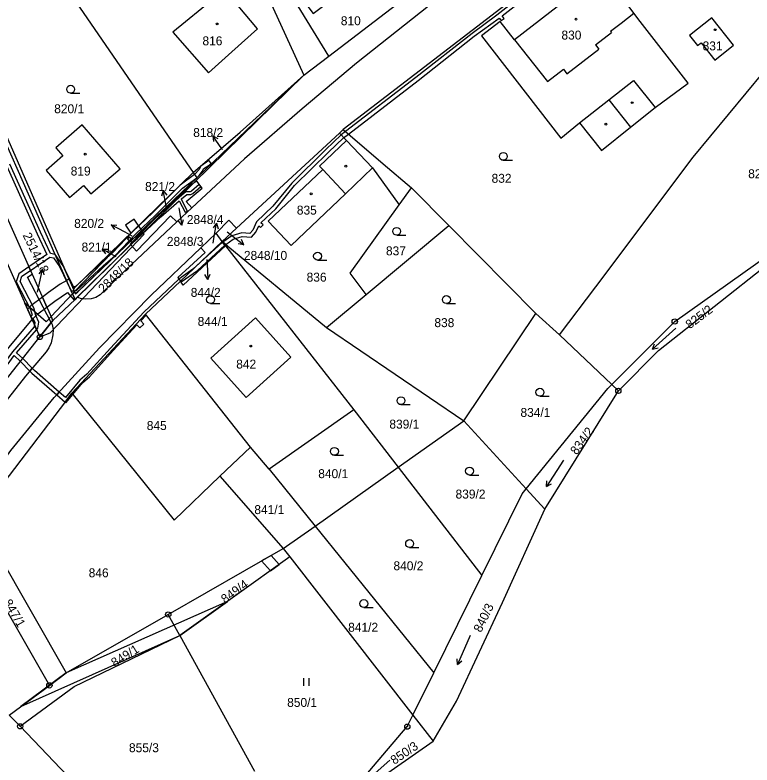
# Model space of a CAD drawing. Extents: x -562167 to -556918, y -1077891 to -1070763.
# Drawn here: x -558753 to -558612.9, y -1074376.3 to -1074233.7 of the extents above; entities that cross this region are included whole.
import ezdxf

# ---------------------------------------------------------------- set-up
doc = ezdxf.new("R2010")
doc.units = 0
for name, color, linetype in [('Hranice parcel', 7, 'Continuous'), ('Parcelní čísla', 7, 'Continuous'), ('Pop  PČ popisy', 7, 'Continuous'), ('Vnitřní kresba', 7, 'Continuous'), ('Věcná břemena k části', 7, 'Continuous'), ('Značky bodu BP', 7, 'Continuous'), ('Značky budov', 7, 'Continuous'), ('Značky kultur', 7, 'Continuous')]:
    doc.layers.add(name, color=color, linetype=linetype)

msp = doc.modelspace()

# ---------------------------------------------------------------- linework, layer by layer
at = {"layer": 'Hranice parcel'}
for p, q in [((-558626.5, -1074206.22), (-558690.64, -1074255.5)), ((-558744.24, -1074227.18), (-558719.15, -1074263.68)), ((-558693.4, -1074241.52), (-558679.39, -1074230.8)), ((-558741.94, -1074285.76), (-558763.47, -1074236.57)), ((-558698.14, -1074245.16), (-558693.4, -1074241.52)), ((-558719.02, -1074265.64), (-558698.14, -1074245.16)), ((-558698.14, -1074245.16), (-558718.48, -1074264.65)), ((-558690.64, -1074255.5), (-558691.38, -1074256.19)), ((-558691.38, -1074256.19), (-558710.94, -1074274.26)), ((-558760.91, -1074258.03), (-558749.8, -1074282.97)), ((-558764.13, -1074259.46), (-558749.8, -1074291.61)), ((-558741.94, -1074285.76), (-558719.15, -1074263.68)), ((-558719.15, -1074263.68), (-558718.48, -1074264.65)), ((-558731.04, -1074277.43), (-558719.02, -1074265.64)), ((-558719.33, -1074265.81), (-558719.02, -1074265.64)), ((-558718.47, -1074265.33), (-558719.02, -1074265.64)), ((-558680, -1074269.84), (-558677.67, -1074266.59)), ((-558677.67, -1074266.59), (-558670.56, -1074273.77)), ((-558719.42, -1074270.36), (-558722.3, -1074273.06)), ((-558714.8, -1074275.19), (-558712.38, -1074272.75)), ((-558712.38, -1074272.75), (-558710.94, -1074274.26)), ((-558710.94, -1074274.26), (-558713.67, -1074276.78)), ((-558686.26, -1074286.85), (-558670.56, -1074273.77)), ((-558670.56, -1074273.77), (-558654.02, -1074290.49)), ((-558717.71, -1074278), (-558714.8, -1074275.19)), ((-558713.67, -1074276.78), (-558714.8, -1074275.19)), ((-558630.74, -1074297.5), (-558602.8, -1074275.38)), ((-558741.2, -1074287.39), (-558731.04, -1074277.43)), ((-558731.04, -1074277.43), (-558731.15, -1074277.31)), ((-558731.04, -1074277.43), (-558729.96, -1074278.59)), ((-558713.67, -1074276.78), (-558721.59, -1074284.33)), ((-558713.67, -1074276.78), (-558713.03, -1074277.59)), ((-558713.67, -1074276.78), (-558693.8, -1074293.12)), ((-558713.03, -1074277.59), (-558688.63, -1074308.77)), ((-558750.67, -1074283.58), (-558749.8, -1074282.97)), ((-558749.8, -1074282.97), (-558745.85, -1074291.82)), ((-558746.15, -1074292.2), (-558750.67, -1074283.58)), ((-558721.59, -1074284.33), (-558728.2, -1074290.62)), ((-558722.09, -1074283.65), (-558721.59, -1074284.33)), ((-558741.2, -1074287.39), (-558741.6, -1074287.78)), ((-558740.61, -1074287.62), (-558741.2, -1074287.39)), ((-558693.8, -1074293.12), (-558686.26, -1074286.85)), ((-558745.85, -1074291.82), (-558741.6, -1074287.78)), ((-558774.76, -1074321.48), (-558749.8, -1074291.61)), ((-558749.8, -1074291.61), (-558748.32, -1074294.93)), ((-558728.2, -1074290.62), (-558742.22, -1074305.63)), ((-558708.28, -1074315.89), (-558728.2, -1074290.62)), ((-558667.74, -1074310.89), (-558654.02, -1074290.49)), ((-558654.02, -1074290.49), (-558649.55, -1074294.51)), ((-558748.32, -1074294.93), (-558746.15, -1074292.2)), ((-558745.85, -1074291.82), (-558746.15, -1074292.2)), ((-558693.8, -1074293.12), (-558667.74, -1074310.89)), ((-558649.55, -1074294.51), (-558639.58, -1074303.99)), ((-558638.34, -1074305.17), (-558630.74, -1074297.5)), ((-558639.58, -1074303.99), (-558638.34, -1074305.17)), ((-558742.22, -1074305.63), (-558760.24, -1074329.21)), ((-558652.32, -1074327.64), (-558638.34, -1074305.17)), ((-558688.63, -1074308.77), (-558704.73, -1074320.06)), ((-558688.63, -1074308.77), (-558680.19, -1074319.7)), ((-558680.19, -1074319.7), (-558667.74, -1074310.89)), ((-558655.84, -1074323.81), (-558667.74, -1074310.89)), ((-558708.28, -1074315.89), (-558714.07, -1074321.42)), ((-558704.73, -1074320.06), (-558708.28, -1074315.89)), ((-558704.73, -1074320.06), (-558695.99, -1074330.88)), ((-558695.99, -1074330.88), (-558680.19, -1074319.7)), ((-558680.19, -1074319.7), (-558664.29, -1074340.3)), ((-558714.07, -1074321.42), (-558702.03, -1074335.15)), ((-558655.84, -1074323.81), (-558652.32, -1074327.64)), ((-558660.36, -1074345.39), (-558652.32, -1074327.64)), ((-558760.24, -1074329.21), (-558743.28, -1074358.79)), ((-558702.03, -1074335.15), (-558695.99, -1074330.88)), ((-558695.99, -1074330.88), (-558673.42, -1074358.8)), ((-558762.59, -1074333.09), (-558746.5, -1074361.17)), ((-558723.9, -1074347.68), (-558702.03, -1074335.15)), ((-558702.03, -1074335.15), (-558700.8, -1074336.73)), ((-558700.8, -1074336.73), (-558721.71, -1074351.7)), ((-558700.8, -1074336.73), (-558677.39, -1074366.84)), ((-558673.42, -1074358.8), (-558664.29, -1074340.3)), ((-558669.08, -1074364.17), (-558660.36, -1074345.39)), ((-558743.28, -1074358.79), (-558723.9, -1074347.68)), ((-558721.71, -1074351.7), (-558723.9, -1074347.68)), ((-558721.71, -1074351.7), (-558707.5, -1074377.45)), ((-558746.5, -1074361.17), (-558743.28, -1074358.79)), ((-558677.39, -1074366.84), (-558673.42, -1074358.8)), ((-558754.12, -1074366.8), (-558746.5, -1074361.17)), ((-558673.55, -1074371.78), (-558669.08, -1074364.17)), ((-558752.06, -1074368.95), (-558754.12, -1074366.8)), ((-558677.39, -1074366.84), (-558673.55, -1074371.78)), ((-558720.24, -1074402.19), (-558752.06, -1074368.95)), ((-558691.28, -1074384.08), (-558673.55, -1074371.78))]:
    msp.add_line(p, q, dxfattribs=at)
for points in [[(-558594.73, -1074169.2), (-558594.32, -1074170.27), (-558594.36, -1074170.98), (-558594.58, -1074171.62), (-558595.27, -1074172.37), (-558607.92, -1074181.67), (-558620.03, -1074190.51), (-558633.74, -1074200.69), (-558655.77, -1074217.5), (-558674.42, -1074232.06), (-558688.09, -1074242.91), (-558698.46, -1074251.55), (-558709.4, -1074261.07), (-558719.42, -1074270.36)], [(-558709.45, -1074218.71), (-558707.38, -1074224.87), (-558698.14, -1074245.16)], [(-558693.4, -1074241.52), (-558702.82, -1074226.1), (-558702.19, -1074225.63), (-558696.38, -1074233.46), (-558688.2, -1074227.23), (-558689.41, -1074225.64), (-558685.36, -1074223.03)], [(-558649.29, -1074257.11), (-558645.75, -1074254.22), (-558641.52, -1074259.49), (-558636.04, -1074255.05), (-558631.34, -1074251.32), (-558625.08, -1074246.71), (-558634.2, -1074234.96), (-558635.37, -1074233.38), (-558641.27, -1074225.41), (-558658.06, -1074238.42), (-558660.8, -1074234.95), (-558664.37, -1074237.7), (-558649.29, -1074257.11)], [(-558714.85, -1074230.74), (-558715.09, -1074230.44), (-558723.03, -1074236.99), (-558716.24, -1074244.72), (-558711.8, -1074240.72), (-558706.91, -1074236.34), (-558712.94, -1074229.16), (-558714.85, -1074230.74)], [(-558622.58, -1074238.99), (-558619.99, -1074242.28), (-558616.44, -1074239.48), (-558620.55, -1074234.26), (-558624.8, -1074237.61), (-558623.28, -1074239.54), (-558622.58, -1074238.99)], [(-558741.6, -1074287.78), (-558742.08, -1074286.71), (-558764.17, -1074236.91)], [(-558649.55, -1074294.51), (-558642.65, -1074285.37), (-558624.12, -1074260.78), (-558604, -1074236.41)], [(-558719.15, -1074263.68), (-558710.23, -1074255.97), (-558698.14, -1074245.16)], [(-558740.24, -1074254.62), (-558745.27, -1074258.96), (-558743.93, -1074260.52), (-558747.11, -1074263.27), (-558742.67, -1074268.41), (-558740.02, -1074266.13), (-558738.63, -1074267.74), (-558733.06, -1074262.94), (-558740.24, -1074254.62)], [(-558690.64, -1074255.5), (-558683.03, -1074262.04), (-558677.67, -1074266.59)], [(-558691.38, -1074256.19), (-558690.04, -1074257.6), (-558695.15, -1074262.46), (-558694.54, -1074263.1), (-558704.92, -1074272.94), (-558700.56, -1074277.55), (-558690.2, -1074267.69), (-558685.08, -1074262.81), (-558680, -1074269.84)], [(-558718.48, -1074264.65), (-558741.52, -1074286.72), (-558741.94, -1074285.76)], [(-558731.15, -1074277.31), (-558724.74, -1074270.73), (-558719.33, -1074265.81)], [(-558719.42, -1074270.36), (-558720.51, -1074269.18), (-558717.47, -1074266.62), (-558718.47, -1074265.33)], [(-558686.26, -1074286.85), (-558689.35, -1074282.83), (-558680, -1074269.84)], [(-558639.58, -1074303.99), (-558627.62, -1074291.99), (-558596.48, -1074269.85)], [(-558722.3, -1074273.06), (-558732.03, -1074282.22), (-558736.85, -1074286.9), (-558737.67, -1074287.4), (-558738.58, -1074287.7), (-558739.66, -1074287.77), (-558740.61, -1074287.62)], [(-558729.96, -1074278.59), (-558723.45, -1074271.91), (-558722.3, -1074273.06)], [(-558888.09, -1074475.29), (-558881.38, -1074470.67), (-558878.25, -1074468.23), (-558864.21, -1074456.05), (-558843.29, -1074437.23), (-558829.43, -1074424.45), (-558817.13, -1074412.6), (-558806.63, -1074401.66), (-558799.75, -1074392.75), (-558792.3, -1074381.31), (-558786.7, -1074371.43), (-558778.45, -1074356.21), (-558768.35, -1074338.42), (-558761.41, -1074327.18), (-558753.84, -1074316.54), (-558745.59, -1074306.46), (-558736.99, -1074296.98), (-558727.15, -1074287), (-558717.71, -1074278)], [(-558717.71, -1074278), (-558716.9, -1074278.89), (-558722.09, -1074283.65)], [(-558713.03, -1074277.59), (-558721.05, -1074285.07), (-558721.59, -1074284.33)], [(-558707.32, -1074291.29), (-558715.84, -1074298.94), (-558709.12, -1074306.42), (-558700.6, -1074298.76), (-558707.32, -1074291.29)], [(-558746.15, -1074292.2), (-558745.96, -1074292.55), (-558745.81, -1074293.52), (-558745.82, -1074294.52), (-558746.18, -1074296.04), (-558746.6, -1074296.98), (-558747.13, -1074297.74), (-558751.03, -1074302.4), (-558762.19, -1074316.5), (-558766.76, -1074323.05), (-558770.02, -1074328.13), (-558774.17, -1074334.95), (-558781.34, -1074347.56), (-558786.87, -1074357.68), (-558789.21, -1074362.26), (-558795.52, -1074373.51), (-558800.23, -1074381.29)], [(-558771.99, -1074327.68), (-558765.12, -1074316.12), (-558748.32, -1074294.93)], [(-558655.84, -1074323.81), (-558640.32, -1074304.73), (-558639.58, -1074303.99)], [(-558742.22, -1074305.63), (-558722.75, -1074329.73), (-558714.07, -1074321.42)], [(-558664.29, -1074340.3), (-558656.63, -1074324.78), (-558655.84, -1074323.81)], [(-558752.06, -1074368.95), (-558741.78, -1074361.4), (-558721.71, -1074351.7)], [(-558691.28, -1074384.08), (-558678.46, -1074369.01), (-558677.39, -1074366.84)]]:
    msp.add_lwpolyline(points, dxfattribs=at)
at = {"layer": 'Pop  PČ popisy'}
for p, q in [((-558713.72, -1074259.15), (-558715.44, -1074256.69)), ((-558715.44, -1074256.69), (-558714.46, -1074257.23)), ((-558715.44, -1074256.69), (-558715.28, -1074257.8)), ((-558713.6, -1074259.32), (-558713.72, -1074259.15)), ((-558724.85, -1074267.06), (-558725.17, -1074268.14)), ((-558724.33, -1074270.02), (-558724.85, -1074267.06)), ((-558724.85, -1074267.06), (-558724.18, -1074267.96)), ((-558724.24, -1074270.54), (-558724.33, -1074270.02)), ((-558721.91, -1074270.41), (-558721.85, -1074270.74)), ((-558721.85, -1074270.74), (-558721.33, -1074273.7)), ((-558721.33, -1074273.7), (-558722, -1074272.8)), ((-558721.33, -1074273.7), (-558721.01, -1074272.62)), ((-558732.12, -1074275.03), (-558734.77, -1074273.62)), ((-558734.77, -1074273.62), (-558733.65, -1074273.65)), ((-558734.77, -1074273.62), (-558734.12, -1074274.53)), ((-558714.71, -1074273.27), (-558715.38, -1074274.17)), ((-558715.23, -1074276.23), (-558714.71, -1074273.27)), ((-558714.71, -1074273.27), (-558714.39, -1074274.35)), ((-558730.79, -1074275.75), (-558732.12, -1074275.03)), ((-558712.7, -1074274.93), (-558711.88, -1074275.58)), ((-558711.88, -1074275.58), (-558709.52, -1074277.43)), ((-558715.38, -1074277.08), (-558715.23, -1074276.23)), ((-558709.52, -1074277.43), (-558710.61, -1074277.21)), ((-558709.52, -1074277.43), (-558710, -1074276.42)), ((-558733.82, -1074279.68), (-558736.45, -1074278.23)), ((-558736.45, -1074278.23), (-558735.33, -1074278.27)), ((-558736.45, -1074278.23), (-558735.81, -1074279.15)), ((-558716.55, -1074280.2), (-558716.51, -1074281.01)), ((-558716.51, -1074281.01), (-558716.41, -1074284.01)), ((-558747.84, -1074282.05), (-558748.53, -1074282.93)), ((-558748.46, -1074284.99), (-558747.84, -1074282.05)), ((-558747.84, -1074282.05), (-558747.55, -1074283.14)), ((-558716.41, -1074284.01), (-558716.94, -1074283.03)), ((-558716.41, -1074284.01), (-558715.94, -1074282.99)), ((-558748.75, -1074286.39), (-558748.46, -1074284.99))]:
    msp.add_line(p, q, dxfattribs=at)
at = {"layer": 'Vnitřní kresba'}
for p, q in [((-558637.83, -1074235.27), (-558635.37, -1074233.38)), ((-558639.83, -1074236.8), (-558637.83, -1074235.27)), ((-558642.68, -1074239.37), (-558639.65, -1074237.04)), ((-558639.83, -1074236.8), (-558639.65, -1074237.04)), ((-558658.06, -1074238.42), (-558651.78, -1074246.35)), ((-558648.12, -1074244.89), (-558642.03, -1074240.21)), ((-558642.68, -1074239.37), (-558642.03, -1074240.21)), ((-558651.78, -1074246.35), (-558648.77, -1074244.04)), ((-558648.77, -1074244.04), (-558648.12, -1074244.89)), ((-558640.14, -1074249.86), (-558635.48, -1074246.15)), ((-558635.48, -1074246.15), (-558631.34, -1074251.32)), ((-558645.75, -1074254.22), (-558640.14, -1074249.86)), ((-558640.14, -1074249.86), (-558636.04, -1074255.05)), ((-558690.04, -1074257.6), (-558685.08, -1074262.81)), ((-558694.54, -1074263.1), (-558690.2, -1074267.69))]:
    msp.add_line(p, q, dxfattribs=at)
at = {"layer": 'Věcná břemena k části'}
for points in [[(-558646.18, -1074221.84), (-558661.43, -1074233.76), (-558666.15, -1074237.21), (-558676.81, -1074245.63), (-558690.21, -1074255.87), (-558689.65, -1074256.35), (-558676.39, -1074246.19), (-558665.73, -1074237.77), (-558661, -1074234.31), (-558660.62, -1074234.8), (-558660.03, -1074234.37), (-558660.42, -1074233.86), (-558645.76, -1074222.4), (-558640.15, -1074218.24), (-558632.82, -1074213.14), (-558625.42, -1074207.67), (-558625.84, -1074207.11), (-558633.22, -1074212.56), (-558640.56, -1074217.68)], [(-558691.06, -1074256.52), (-558693.92, -1074259.31), (-558700.42, -1074265.67), (-558704, -1074270.09), (-558707.1, -1074273.03), (-558707.83, -1074274.65), (-558708.37, -1074275.26), (-558709.91, -1074275.16), (-558711.84, -1074275.68), (-558713.53, -1074276.9), (-558712.98, -1074277.35), (-558711.54, -1074276.32), (-558709.83, -1074275.86), (-558708.07, -1074275.98), (-558707.23, -1074275.03), (-558706.69, -1074273.81), (-558706.35, -1074274.11), (-558705.83, -1074273.63), (-558706.29, -1074273.23), (-558703.48, -1074270.57), (-558699.9, -1074266.15), (-558693.44, -1074259.81), (-558690.57, -1074257.05), (-558689.65, -1074256.35), (-558690.21, -1074255.87)], [(-558730.72, -1074276.38), (-558731.42, -1074275.95), (-558731.68, -1074276.37), (-558731.09, -1074276.73), (-558730.92, -1074276.84), (-558730.75, -1074276.89), (-558730.6, -1074276.94), (-558729.78, -1074276.2), (-558725.3, -1074272.12), (-558721.83, -1074269.07), (-558720.66, -1074271.23), (-558720.22, -1074270.99), (-558721.4, -1074268.81), (-558721.38, -1074268.68), (-558720.38, -1074267.85), (-558719.6, -1074267.85), (-558719.2, -1074267.66), (-558717.7, -1074266.33), (-558718.01, -1074265.93), (-558719.48, -1074267.24), (-558719.72, -1074267.35), (-558720.56, -1074267.35), (-558721.75, -1074268.34), (-558721.96, -1074268.53), (-558725.61, -1074271.72), (-558726.46, -1074272.49)], [(-558741.6, -1074287.78), (-558724.43, -1074270.94), (-558724.74, -1074270.65), (-558741.1, -1074286.32), (-558741.52, -1074286.72), (-558742.75, -1074283.91), (-558743.2, -1074284.18), (-558744.44, -1074284.91), (-558746.66, -1074286.49), (-558747.83, -1074287.37), (-558746.98, -1074289.27), (-558745.46, -1074288.13), (-558743.06, -1074286.45), (-558741.79, -1074287.96)], [(-558730.41, -1074272.54), (-558732.06, -1074273.67), (-558731.03, -1074275.17), (-558741.7, -1074286.31), (-558741.52, -1074286.72), (-558741.1, -1074286.32), (-558728.95, -1074274.68)], [(-558728.47, -1074275.37), (-558728.66, -1074275.09), (-558741.6, -1074287.78), (-558745.85, -1074291.82), (-558748.32, -1074294.93), (-558746.33, -1074294.14)], [(-558728.95, -1074274.68), (-558741.1, -1074286.32), (-558741.52, -1074286.72), (-558741.7, -1074286.31), (-558742.08, -1074286.71), (-558741.6, -1074287.78), (-558728.66, -1074275.09)], [(-558713.12, -1074277.48), (-558713.56, -1074276.92), (-558719.21, -1074282.06), (-558721.89, -1074283.92), (-558728.55, -1074290.24), (-558734.89, -1074297.04), (-558739.38, -1074302.01), (-558740.72, -1074303.17), (-558743.44, -1074306.45), (-558744.64, -1074305.41), (-558745.11, -1074305.93), (-558743.51, -1074307.31), (-558742.22, -1074305.63), (-558728.2, -1074290.62), (-558721.59, -1074284.33), (-558721.48, -1074284.48), (-558718.33, -1074282.3)], [(-558712.98, -1074277.35), (-558713.53, -1074276.9), (-558713.56, -1074276.92), (-558713.12, -1074277.48)], [(-558752.32, -1074282.96), (-558752.79, -1074284.46), (-558750.12, -1074289.68), (-558749.8, -1074290.8), (-558750.01, -1074290.91), (-558749.73, -1074291.55), (-558749.56, -1074291.46), (-558749.25, -1074292.2), (-558749.32, -1074292.68), (-558748.93, -1074293.55), (-558748.71, -1074293.29), (-558748.53, -1074292.11), (-558749.05, -1074290.86), (-558749.46, -1074289.42), (-558752.03, -1074284.4), (-558751.72, -1074283.39), (-558750.11, -1074282.27), (-558750.4, -1074281.63)], [(-558741.89, -1074285.43), (-558743.85, -1074281.39), (-558741.94, -1074285.76), (-558741.59, -1074285.42)], [(-558748.69, -1074290.56), (-558746.98, -1074289.27), (-558747.83, -1074287.37), (-558750.01, -1074289), (-558750.68, -1074289.64), (-558749.8, -1074291.61)], [(-558745.85, -1074291.82), (-558741.6, -1074287.78), (-558742.08, -1074286.71), (-558746.18, -1074291.07)], [(-558747.11, -1074292.06), (-558751.2, -1074288.47), (-558748.32, -1074294.93), (-558745.85, -1074291.82), (-558746.18, -1074291.07)], [(-558742.04, -1074305.86), (-558740.22, -1074303.67), (-558738.89, -1074302.51), (-558734.37, -1074297.52), (-558729.86, -1074292.64), (-558729.33, -1074293.21), (-558728.54, -1074292.48), (-558729.12, -1074291.86), (-558728.08, -1074290.77), (-558728.2, -1074290.62), (-558742.22, -1074305.63), (-558743.51, -1074307.31), (-558743.36, -1074307.44)], [(-558748.93, -1074293.55), (-558749.32, -1074292.68), (-558749.37, -1074292.99), (-558753.53, -1074297.74), (-558758.47, -1074304.42), (-558763.39, -1074310.65), (-558770.42, -1074319.01), (-558773.54, -1074322.22), (-558774.23, -1074322.67), (-558773.94, -1074323.32), (-558773.1, -1074322.76), (-558769.9, -1074319.49), (-558762.85, -1074311.09), (-558757.91, -1074304.84), (-558753.2, -1074298.47), (-558752, -1074299.57), (-558750.22, -1074301.43), (-558749.76, -1074300.88), (-558751.54, -1074299), (-558752.77, -1074297.93)], [(-558745.11, -1074305.93), (-558744.64, -1074305.41), (-558749.35, -1074301.32), (-558749.76, -1074300.88), (-558750.22, -1074301.43), (-558749.83, -1074301.82)], [(-558704.47, -1074339.36), (-558702.84, -1074338.19), (-558704.37, -1074336.49), (-558706.15, -1074337.51)], [(-558721.71, -1074351.7), (-558712.63, -1074345.2), (-558743.28, -1074358.79), (-558751.9, -1074365.16)]]:
    msp.add_lwpolyline(points, close=True, dxfattribs=at)
for points in [[(-558716.15, -1074262.29), (-558715.73, -1074261.92), (-558716.2, -1074261.36), (-558717.73, -1074262.46), (-558718.04, -1074263.08), (-558718.89, -1074264.06), (-558721.65, -1074266.1), (-558726.81, -1074271.25), (-558730.7, -1074274.96), (-558734.5, -1074278.96), (-558736.75, -1074280.92), (-558741.59, -1074285.42), (-558741.94, -1074285.76), (-558743.85, -1074281.39), (-558745.4, -1074279.23), (-558746.28, -1074279.06), (-558748.16, -1074275.01), (-558754.02, -1074262.05)], [(-558754.66, -1074262.33), (-558748.8, -1074275.31), (-558746.96, -1074279.25), (-558750.4, -1074281.63), (-558750.11, -1074282.27), (-558746.44, -1074279.74), (-558745.73, -1074279.88), (-558744.59, -1074281.55), (-558742.33, -1074286.15), (-558741.78, -1074286.13), (-558741.32, -1074286.12), (-558736.29, -1074281.44), (-558734.02, -1074279.46), (-558730.06, -1074275.34), (-558726.31, -1074271.75), (-558721.22, -1074266.66), (-558718.48, -1074264.65), (-558718.04, -1074264.23), (-558717.44, -1074263.45), (-558717.17, -1074262.89)], [(-558717.17, -1074262.89), (-558716.15, -1074262.29)]]:
    msp.add_lwpolyline(points, dxfattribs=at)
at = {"layer": 'Značky bodu BP'}
for centre, radius in [((-558627.62, -1074291.99), 0.5), ((-558627.62, -1074291.99), 0.0303), ((-558748.32, -1074294.93), 0.5), ((-558748.32, -1074294.93), 0.0303), ((-558638.34, -1074305.17), 0.5), ((-558638.34, -1074305.17), 0.0303), ((-558723.9, -1074347.68), 0.5), ((-558723.9, -1074347.68), 0.0303), ((-558746.5, -1074361.17), 0.5), ((-558746.5, -1074361.17), 0.0303), ((-558752.06, -1074368.95), 0.5), ((-558678.46, -1074369.01), 0.5), ((-558752.06, -1074368.95), 0.0303), ((-558678.46, -1074369.01), 0.0303)]:
    msp.add_circle(centre, radius, dxfattribs=at)
at = {"layer": 'Značky budov'}
for centre in [(-558646.39, -1074234.5), (-558714.62, -1074235.43), (-558619.95, -1074236.52), (-558635.71, -1074250.39), (-558640.7, -1074254.49), (-558739.68, -1074260.19), (-558690.13, -1074262.47), (-558696.73, -1074267.72), (-558708.23, -1074296.66)]:
    msp.add_circle(centre, 0.175, dxfattribs=at)
at = {"layer": 'Značky kultur'}
for p, q in [((-558742.46, -1074248.59), (-558740.71, -1074248.59)), ((-558660.21, -1074261.35), (-558658.46, -1074261.35)), ((-558680.48, -1074275.6), (-558678.73, -1074275.6)), ((-558695.52, -1074280.32), (-558693.77, -1074280.32)), ((-558715.86, -1074288.57), (-558714.11, -1074288.57)), ((-558671.02, -1074288.58), (-558669.27, -1074288.58)), ((-558627.39, -1074293.27), (-558631.85, -1074297.28)), ((-558631.85, -1074297.28), (-558631.46, -1074296.26)), ((-558631.85, -1074297.28), (-558630.79, -1074297)), ((-558653.25, -1074306.19), (-558651.5, -1074306.19)), ((-558679.66, -1074307.8), (-558677.91, -1074307.8)), ((-558692.31, -1074317.43), (-558690.56, -1074317.43)), ((-558648.75, -1074318.33), (-558652.02, -1074323.37)), ((-558666.63, -1074321.18), (-558664.88, -1074321.18)), ((-558652.02, -1074323.37), (-558651.91, -1074322.27)), ((-558652.02, -1074323.37), (-558651.07, -1074322.82)), ((-558678.02, -1074334.96), (-558676.27, -1074334.96)), ((-558686.72, -1074346.37), (-558684.97, -1074346.37)), ((-558666.51, -1074351.7), (-558668.95, -1074357.18)), ((-558668.95, -1074357.18), (-558669.01, -1074356.09)), ((-558668.95, -1074357.18), (-558668.09, -1074356.49)), ((-558698.14, -1074361.28), (-558698.14, -1074359.78)), ((-558697.14, -1074361.28), (-558697.14, -1074359.78)), ((-558681.79, -1074375.37), (-558686.25, -1074379.38))]:
    msp.add_line(p, q, dxfattribs=at)
for centre in [(-558742.46, -1074247.84), (-558660.21, -1074260.6), (-558680.48, -1074274.85), (-558695.52, -1074279.57), (-558715.86, -1074287.82), (-558671.02, -1074287.83), (-558653.25, -1074305.44), (-558679.66, -1074307.05), (-558692.31, -1074316.68), (-558666.63, -1074320.43), (-558678.02, -1074334.21), (-558686.72, -1074345.62)]:
    msp.add_circle(centre, 0.75, dxfattribs=at)

# ---------------------------------------------------------------- texts
at = {"layer": 'Parcelní čísla'}
for s, p in [('810', (-558691.1, -1074235.67)), ('830', (-558649.16, -1074238.39)), ('816', (-558717.4, -1074239.49)), ('831', (-558622.32, -1074240.45)), ('820/1', (-558745.58, -1074252.4)), ('818/2', (-558719.16, -1074256.92)), ('819', (-558742.45, -1074264.24)), ('825/1', (-558613.66, -1074264.75)), ('832', (-558662.44, -1074265.62)), ('821/2', (-558728.31, -1074267.18)), ('835', (-558699.46, -1074271.67)), ('2848/4', (-558720.37, -1074273.46)), ('820/2', (-558741.79, -1074274.19)), ('2848/3', (-558724.17, -1074277.61)), ('821/1', (-558740.38, -1074278.69)), ('2848/10', (-558709.52, -1074280.28)), ('837', (-558682.52, -1074279.41)), ('836', (-558697.6, -1074284.41)), ('844/2', (-558719.63, -1074287.31)), ('844/1', (-558718.31, -1074292.83)), ('838', (-558673.31, -1074293.06)), ('842', (-558710.98, -1074300.94)), ('834/1', (-558656.95, -1074310.13)), ('845', (-558727.99, -1074312.62)), ('839/1', (-558681.87, -1074312.35)), ('840/1', (-558695.39, -1074321.77)), ('839/2', (-558669.29, -1074325.65)), ('841/1', (-558707.54, -1074328.6)), ('840/2', (-558681.09, -1074339.28)), ('846', (-558739.03, -1074340.62)), ('841/2', (-558689.7, -1074350.97)), ('850/1', (-558701.3, -1074365.26)), ('855/3', (-558731.37, -1074373.87))]:
    msp.add_text(s, height=1.7, dxfattribs=at).set_placement(p)
for s, rotation, p in [('2514/18', 296, (-558751.62, -1074275.59)), ('2848/18', 44, (-558736.22, -1074286.65)), ('825/2', 37, (-558624.77, -1074293.49)), ('834/2', 54, (-558646.26, -1074317.47)), ('849/4', 36, (-558713.11, -1074345.67)), ('847/1', 300, (-558755.28, -1074345.39)), ('840/3', 64, (-558664.45, -1074351.23)), ('849/1', 32, (-558734.11, -1074357.75)), ('850/3', 34, (-558680.93, -1074376.3))]:
    msp.add_text(s, height=1.7, rotation=rotation, dxfattribs=at).set_placement(p)

doc.saveas('drawing.dxf')
